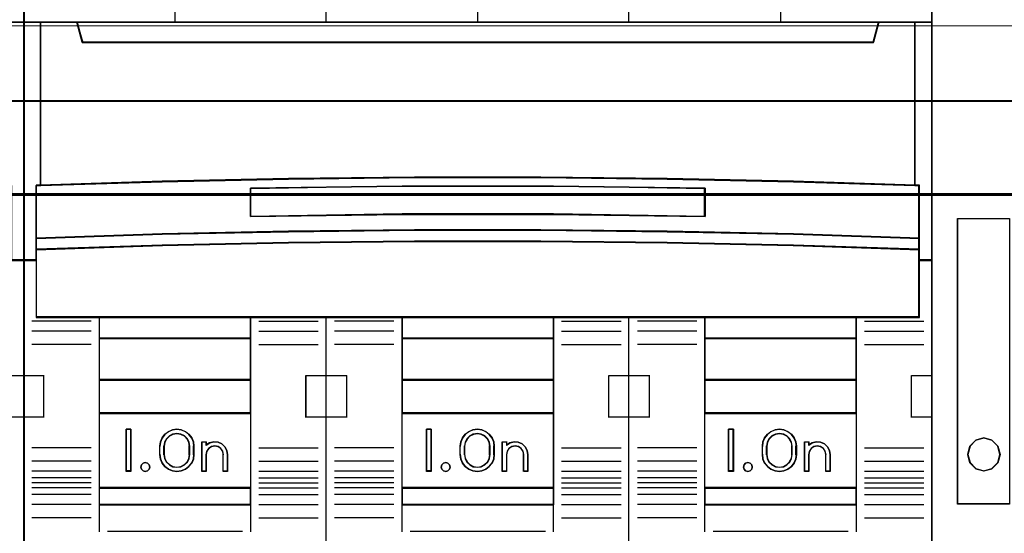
# Model space of a CAD drawing. Header units: millimetres. Extents: x -1290 to 1795, y -4192 to -1311.
# Tile 944 of 1056: x 1456 to 1468, y -2196 to -2190. Entities that reach past the tile are written whole.
import ezdxf

# ---------------------------------------------------------------- set-up
doc = ezdxf.new("R2010")
doc.units = ezdxf.units.MM
doc.layers.add('30', color=7, linetype='Continuous')
doc.layers.add('45', color=7, linetype='Continuous')
doc.layers.add('Aparatura', color=7, linetype='Continuous', lineweight=13)

# ---------------------------------------------------------------- blocks, each defined once
blk = doc.blocks.new('*U266')
at = {"layer": '30', "color": 7}
for points in [[(117.158256, -257.077059), (548.842747, -257.077059), (117.158256, -257.077059)], [(548.842747, -257.077059), (117.158256, -257.077059), (117.158256, -259.641942), (117.158256, -261.119537), (117.158256, -262.68077), (548.842747, -262.68077), (548.842747, -261.119537), (548.842747, -259.641942), (548.842747, -257.077059)], [(117.158256, -262.592791), (548.842747, -262.592791), (117.158256, -262.592791)], [(548.842747, -262.592791), (117.158256, -262.592791), (117.158256, -264.107699), (117.158256, -285.178689), (117.158256, -286.693597), (548.842747, -286.693597), (548.842747, -285.178689), (548.842747, -264.107699), (548.842747, -262.592791)]]:
    blk.add_lwpolyline(points, close=True, dxfattribs=at)
at = {"layer": '30', "color": 59}
blk.add_lwpolyline([(548.79978, -257.120151), (117.201224, -257.120151), (117.201224, -259.645586), (117.201224, -261.100457), (117.201224, -262.637678), (548.79978, -262.637678), (548.79978, -261.100457), (548.79978, -259.645586), (548.79978, -257.120151)], close=True, dxfattribs=at)
blk = doc.blocks.new('*U267')
at = {"layer": '45', "color": 7}
for points in [[(135.643397, -233.620833), (117.63448, -233.620833), (117.63448, -315.649396), (135.643397, -315.649396), (153.641177, -315.649396), (171.650094, -315.649396), (171.650094, -233.620833), (153.641177, -233.620833), (135.643397, -233.620833)], [(170.609921, -252.389046), (170.609921, -262.099015), (170.868527, -262.110036), (170.868527, -265.251172), (170.868527, -265.923486), (170.868527, -266.557224), (171.650094, -266.557224), (171.650094, -252.389046), (170.609921, -252.389046)]]:
    blk.add_lwpolyline(points, close=True, dxfattribs=at)
at = {"layer": '45', "color": 139}
for points in [[(135.643397, -233.620833), (117.63448, -233.620833), (117.63448, -315.649396), (135.643397, -315.649396), (153.641177, -315.649396), (171.650094, -315.649396), (171.650094, -233.620833), (153.641177, -233.620833), (135.643397, -233.620833)], [(135.648766, -233.636992), (117.650593, -233.636992), (117.650593, -315.633237), (135.648766, -315.633237), (153.635808, -315.633237), (171.633981, -315.633237), (171.633981, -233.636992), (153.635808, -233.636992), (135.648766, -233.636992)]]:
    blk.add_lwpolyline(points, close=True, dxfattribs=at)
for points in [[(117.63448, -252.389046), (171.650094, -252.389046)], [(171.650094, -266.52311), (170.860565, -266.52311)], [(170.414776, -273.385456), (171.650094, -273.385456)], [(170.414776, -275.852454), (171.650094, -275.852454)]]:
    blk.add_lwpolyline(points, dxfattribs=at)
at = {"layer": '45', "color": 140}
for points in [[(170.609921, -252.389046), (170.609921, -262.099015), (170.868527, -262.110036), (170.868527, -265.251172), (170.868527, -265.923486), (170.868527, -266.557224), (171.650094, -266.557224), (171.650094, -252.389046), (170.609921, -252.389046)], [(170.626033, -252.405205), (170.626033, -262.093025), (170.876628, -262.104021), (170.876628, -265.237992), (170.876628, -265.908772), (170.876628, -266.541064), (171.633981, -266.541064), (171.633981, -252.405205), (170.626033, -252.405205)]]:
    blk.add_lwpolyline(points, close=True, dxfattribs=at)
blk = doc.blocks.new('*U268')
at = {"layer": '45', "color": 7}
for points in [[(189.603511, -233.620833), (171.594594, -233.620833), (171.594594, -315.649396), (189.603511, -315.649396), (207.601291, -315.649396), (225.610208, -315.649396), (225.610208, -233.620833), (207.601291, -233.620833), (189.603511, -233.620833)], [(172.634768, -262.099015), (172.634768, -252.389046), (171.594594, -252.389046), (171.594594, -266.557224), (172.370414, -266.557224), (172.370414, -265.923486), (172.370414, -265.251172), (172.370414, -262.110036), (172.634768, -262.099015)], [(187.346949, -261.718106), (194.848131, -261.635353), (202.354881, -261.635353), (209.856062, -261.718106), (217.357244, -261.878096), (224.60226, -262.109806), (224.60226, -252.389046), (222.430426, -252.389046), (222.113004, -253.580694), (175.090008, -253.580694), (174.772586, -252.389046), (172.600752, -252.389046), (172.600752, -262.109806), (179.840199, -261.878096), (187.346949, -261.718106)], [(175.089841, -253.609976), (222.114961, -253.609976), (222.432397, -252.389046), (216.612733, -252.389046), (207.601998, -252.389046), (198.602401, -252.389046), (189.602804, -252.389046), (180.592069, -252.389046), (174.772404, -252.389046), (175.089841, -253.609976)], [(224.570034, -252.389046), (224.570034, -262.099015), (224.828641, -262.110036), (224.828641, -265.251172), (224.828641, -265.923486), (224.828641, -266.557224), (225.610208, -266.557224), (225.610208, -252.389046), (224.570034, -252.389046)], [(209.856139, -264.848737), (217.357306, -265.004066), (224.852904, -265.253701), (224.852904, -262.091654), (224.602308, -262.080559), (217.357306, -261.847566), (209.856139, -261.68669), (202.354973, -261.603479), (194.848237, -261.603479), (187.34707, -261.68669), (179.840334, -261.847566), (172.600901, -262.080559), (172.344736, -262.091654), (172.344736, -265.253701), (179.840334, -265.004066), (187.34707, -264.848737), (194.848237, -264.765526), (202.354973, -264.765526), (209.856139, -264.848737)], [(212.114808, -262.259504), (212.114808, -263.939406), (203.104746, -263.821812), (194.100257, -263.821812), (185.084623, -263.939406), (185.084623, -262.259504), (194.100257, -262.147511), (203.104746, -262.147511), (212.114808, -262.259504)], [(203.104746, -263.821812), (212.114808, -263.939406), (212.114808, -262.259504), (203.104746, -262.147511), (194.100257, -262.147511), (185.084623, -262.259504), (185.084623, -263.939406), (194.100257, -263.821812), (203.104746, -263.821812)], [(194.848237, -264.736601), (187.34707, -264.821374), (179.840334, -264.979616), (172.344736, -265.233934), (172.344736, -265.923417), (179.840334, -265.674751), (187.34707, -265.505206), (194.848237, -265.426085), (202.354973, -265.426085), (209.856139, -265.505206), (217.357306, -265.674751), (224.852904, -265.923417), (224.852904, -265.233934), (217.357306, -264.979616), (209.856139, -264.821374), (202.354973, -264.736601), (194.848237, -264.736601)], [(194.102018, -269.94351), (203.101191, -269.94351), (207.600777, -269.94351), (212.105933, -269.94351), (221.110674, -269.94351), (224.852904, -269.94351), (224.852904, -266.532271), (224.852904, -265.895433), (217.357306, -265.651773), (209.856139, -265.485641), (202.354973, -265.408113), (194.848237, -265.408113), (187.34707, -265.485641), (179.840334, -265.651773), (172.344736, -265.895433), (172.344736, -266.532271), (172.344736, -269.94351), (176.092535, -269.94351), (185.091708, -269.94351), (189.602432, -269.94351), (194.102018, -269.94351)], [(185.116848, -271.196759), (185.116848, -269.909396), (176.090077, -269.909396), (176.090077, -271.196759), (185.116848, -271.196759)], [(194.08812, -269.909396), (194.08812, -271.196759), (203.114892, -271.196759), (203.114892, -269.909396), (194.08812, -269.909396)], [(212.080792, -269.909396), (212.080792, -271.196759), (221.112935, -271.196759), (221.112935, -269.909396), (212.080792, -269.909396)], [(185.116848, -271.16444), (176.090077, -271.16444), (176.090077, -273.670938), (185.116848, -273.670938), (185.116848, -271.16444)], [(194.08812, -271.16444), (194.08812, -273.670938), (203.114892, -273.670938), (203.114892, -271.16444), (194.08812, -271.16444)], [(221.112935, -271.16444), (212.080792, -271.16444), (212.080792, -273.670938), (221.112935, -273.670938), (221.112935, -271.16444)], [(185.116848, -275.644177), (185.116848, -273.636824), (176.090077, -273.636824), (176.090077, -275.644177), (185.116848, -275.644177)], [(203.114892, -275.644177), (203.114892, -273.636824), (194.08812, -273.636824), (194.08812, -275.644177), (203.114892, -275.644177)], [(221.112935, -273.636824), (212.080792, -273.636824), (212.080792, -275.644177), (221.112935, -275.644177), (221.112935, -273.636824)], [(185.116848, -280.086209), (185.116848, -275.611859), (176.090077, -275.611859), (176.090077, -280.086209), (185.116848, -280.086209)], [(194.08812, -275.611859), (194.08812, -280.086209), (203.114892, -280.086209), (203.114892, -275.611859), (194.08812, -275.611859)], [(212.080792, -275.611859), (212.080792, -280.086209), (221.112935, -280.086209), (221.112935, -275.611859), (212.080792, -275.611859)], [(177.98244, -276.590398), (177.98244, -279.096896), (177.699571, -279.096896), (177.699571, -276.590398), (177.98244, -276.590398)], [(179.697563, -277.592998), (179.737144, -277.336778), (179.838923, -277.097268), (179.997247, -276.885608), (180.212114, -276.729648), (180.455254, -276.629388), (180.715357, -276.590398), (180.97546, -276.629388), (181.224254, -276.729648), (181.433468, -276.885608), (181.597446, -277.097268), (181.699225, -277.336778), (181.733152, -277.592998), (181.733152, -278.094297), (181.699225, -278.356087), (181.597446, -278.595597), (181.433468, -278.801687), (181.224254, -278.957647), (180.97546, -279.063477), (180.715357, -279.096896), (180.455254, -279.063477), (180.212114, -278.957647), (179.997247, -278.801687), (179.838923, -278.595597), (179.737144, -278.356087), (179.697563, -278.094297), (179.697563, -277.592998)], [(195.835468, -276.590398), (195.835468, -279.096896), (195.547227, -279.096896), (195.547227, -276.590398), (195.835468, -276.590398)], [(199.077425, -276.729648), (199.281041, -276.885608), (199.450721, -277.097268), (199.552528, -277.336778), (199.580808, -277.592998), (199.580808, -278.094297), (199.552528, -278.356087), (199.450721, -278.595597), (199.281041, -278.801687), (199.077425, -278.957647), (198.834217, -279.063477), (198.574041, -279.096896), (198.302553, -279.063477), (198.059345, -278.957647), (197.850073, -278.801687), (197.691705, -278.595597), (197.584241, -278.356087), (197.555961, -278.094297), (197.555961, -277.592998), (197.584241, -277.336778), (197.691705, -277.097268), (197.850073, -276.885608), (198.059345, -276.729648), (198.302553, -276.629388), (198.574041, -276.590398), (198.834217, -276.629388), (199.077425, -276.729648)], [(213.799495, -276.590398), (213.799495, -279.096896), (213.511255, -279.096896), (213.511255, -276.590398), (213.799495, -276.590398)], [(215.514618, -278.094297), (215.514618, -277.592998), (215.542894, -277.336778), (215.650343, -277.097268), (215.814344, -276.885608), (216.017931, -276.729648), (216.26676, -276.629388), (216.532554, -276.590398), (216.792694, -276.629388), (217.035867, -276.729648), (217.24511, -276.885608), (217.414766, -277.097268), (217.510905, -277.336778), (217.544836, -277.592998), (217.544836, -278.094297), (217.510905, -278.356087), (217.414766, -278.595597), (217.24511, -278.801687), (217.035867, -278.957647), (216.792694, -279.063477), (216.532554, -279.096896), (216.26676, -279.063477), (216.017931, -278.957647), (215.814344, -278.801687), (215.650343, -278.595597), (215.542894, -278.356087), (215.514618, -278.094297)], [(181.487878, -278.094342), (181.487878, -277.591157), (181.448108, -277.356338), (181.340161, -277.155064), (181.169718, -276.987335), (180.953823, -276.875517), (180.715202, -276.83638), (180.476581, -276.875517), (180.272049, -276.987335), (180.095925, -277.155064), (179.987977, -277.356338), (179.948207, -277.591157), (179.948207, -278.094342), (179.987977, -278.329162), (180.095925, -278.541618), (180.272049, -278.703755), (180.476581, -278.809983), (180.715202, -278.849119), (180.953823, -278.809983), (181.169718, -278.703755), (181.340161, -278.541618), (181.448108, -278.329162), (181.487878, -278.094342)], [(182.202214, -279.096896), (182.202214, -277.33732), (182.4523, -277.33732), (182.4523, -277.522244), (182.668282, -277.393358), (182.907, -277.33732), (183.162769, -277.359735), (183.390119, -277.454999), (183.571999, -277.628715), (183.691358, -277.841658), (183.731144, -278.088222), (183.731144, -279.096896), (183.475375, -279.096896), (183.475375, -278.088222), (183.441273, -277.897695), (183.333281, -277.735186), (183.162769, -277.623111), (182.969521, -277.583885), (182.77059, -277.623111), (182.605761, -277.735186), (182.492086, -277.897695), (182.4523, -278.088222), (182.4523, -279.096896), (182.202214, -279.096896)], [(199.335535, -278.094342), (199.335535, -277.591157), (199.295757, -277.356338), (199.187788, -277.155064), (199.01731, -276.987335), (198.801371, -276.875517), (198.574068, -276.83638), (198.335399, -276.875517), (198.11946, -276.987335), (197.948982, -277.155064), (197.841013, -277.356338), (197.801235, -277.591157), (197.801235, -278.094342), (197.841013, -278.329162), (197.948982, -278.541618), (198.11946, -278.703755), (198.335399, -278.809983), (198.574068, -278.849119), (198.801371, -278.809983), (199.01731, -278.703755), (199.187788, -278.541618), (199.295757, -278.329162), (199.335535, -278.094342)], [(201.010113, -277.359735), (201.237463, -277.454999), (201.425027, -277.628715), (201.538702, -277.841658), (201.584172, -278.088222), (201.584172, -279.096896), (201.334087, -279.096896), (201.334087, -278.088222), (201.288617, -277.897695), (201.180625, -277.735186), (201.015796, -277.623111), (200.816865, -277.583885), (200.623617, -277.623111), (200.453105, -277.735186), (200.345114, -277.897695), (200.311011, -278.088222), (200.311011, -279.096896), (200.055242, -279.096896), (200.055242, -277.33732), (200.311011, -277.33732), (200.311011, -277.522244), (200.515626, -277.393358), (200.765711, -277.33732), (201.010113, -277.359735)], [(215.765262, -277.591157), (215.765262, -278.094342), (215.799404, -278.329162), (215.907522, -278.541618), (216.078234, -278.703755), (216.29447, -278.809983), (216.533467, -278.849119), (216.766774, -278.809983), (216.977319, -278.703755), (217.148031, -278.541618), (217.256149, -278.329162), (217.295982, -278.094342), (217.295982, -277.591157), (217.256149, -277.356338), (217.148031, -277.155064), (216.977319, -276.987335), (216.766774, -276.875517), (216.533467, -276.83638), (216.29447, -276.875517), (216.078234, -276.987335), (215.907522, -277.155064), (215.799404, -277.356338), (215.765262, -277.591157)], [(218.013898, -279.096896), (218.013898, -277.33732), (218.269615, -277.33732), (218.269615, -277.522244), (218.479871, -277.393358), (218.724223, -277.33732), (218.968574, -277.359735), (219.201561, -277.454999), (219.383404, -277.628715), (219.502738, -277.841658), (219.548199, -278.088222), (219.548199, -279.096896), (219.292482, -279.096896), (219.292482, -278.088222), (219.247021, -277.897695), (219.139052, -277.735186), (218.974257, -277.623111), (218.775366, -277.583885), (218.582158, -277.623111), (218.417363, -277.735186), (218.309393, -277.897695), (218.269615, -278.088222), (218.269615, -279.096896), (218.013898, -279.096896)], [(179.071191, -278.698059), (179.106759, -278.83296), (179.071191, -278.967861), (178.976344, -279.061705), (178.840002, -279.096896), (178.709587, -279.061705), (178.608812, -278.967861), (178.573245, -278.83296), (178.608812, -278.698059), (178.709587, -278.604215), (178.840002, -278.569024), (178.976344, -278.604215), (179.071191, -278.698059)], [(196.918247, -278.698059), (196.959786, -278.83296), (196.918247, -278.967861), (196.8233, -279.061705), (196.698682, -279.096896), (196.556261, -279.061705), (196.461314, -278.967861), (196.431643, -278.83296), (196.461314, -278.698059), (196.556261, -278.604215), (196.698682, -278.569024), (196.8233, -278.604215), (196.918247, -278.698059)], [(214.888772, -278.698059), (214.918443, -278.83296), (214.888772, -278.967861), (214.781956, -279.061705), (214.657338, -279.096896), (214.520852, -279.061705), (214.425905, -278.967861), (214.3903, -278.83296), (214.425905, -278.698059), (214.520852, -278.604215), (214.657338, -278.569024), (214.781956, -278.604215), (214.888772, -278.698059)], [(185.116848, -280.05389), (176.090077, -280.05389), (176.090077, -281.075522), (185.116848, -281.075522), (185.116848, -280.05389)], [(194.08812, -280.05389), (194.08812, -281.075522), (203.114892, -281.075522), (203.114892, -280.05389), (194.08812, -280.05389)], [(212.080792, -280.05389), (212.080792, -281.075522), (221.112935, -281.075522), (221.112935, -280.05389), (212.080792, -280.05389)]]:
    blk.add_lwpolyline(points, close=True, dxfattribs=at)
at = {"layer": '45', "color": 139}
for points in [[(189.603511, -233.620833), (171.594594, -233.620833), (171.594594, -315.649396), (189.603511, -315.649396), (207.601291, -315.649396), (225.610208, -315.649396), (225.610208, -233.620833), (207.601291, -233.620833), (189.603511, -233.620833)], [(189.607686, -233.636992), (171.608917, -233.636992), (171.608917, -315.633237), (189.607686, -315.633237), (207.595325, -315.633237), (225.594095, -315.633237), (225.594095, -233.636992), (207.595325, -233.636992), (189.607686, -233.636992)], [(179.106759, -278.83296), (179.071191, -278.698059), (178.976344, -278.604215), (178.840002, -278.569024), (178.709587, -278.604215), (178.608812, -278.698059), (178.573245, -278.83296), (178.608812, -278.967861), (178.709587, -279.061705), (178.840002, -279.096896), (178.976344, -279.061705), (179.071191, -278.967861), (179.106759, -278.83296)], [(196.959786, -278.83296), (196.918247, -278.698059), (196.8233, -278.604215), (196.698682, -278.569024), (196.556261, -278.604215), (196.461314, -278.698059), (196.431643, -278.83296), (196.461314, -278.967861), (196.556261, -279.061705), (196.698682, -279.096896), (196.8233, -279.061705), (196.918247, -278.967861), (196.959786, -278.83296)], [(214.918443, -278.83296), (214.888772, -278.698059), (214.781956, -278.604215), (214.657338, -278.569024), (214.520852, -278.604215), (214.425905, -278.698059), (214.3903, -278.83296), (214.425905, -278.967861), (214.520852, -279.061705), (214.657338, -279.096896), (214.781956, -279.061705), (214.888772, -278.967861), (214.918443, -278.83296)]]:
    blk.add_lwpolyline(points, close=True, dxfattribs=at)
for points in [[(189.592637, -252.42316), (189.592637, -233.620833)], [(207.578148, -252.42316), (207.578148, -233.620833)], [(180.58735, -245.176579), (180.58735, -252.42316)], [(198.585393, -245.176579), (198.585393, -252.42316)], [(216.583436, -245.176579), (216.583436, -252.42316)], [(171.594594, -252.389046), (225.610208, -252.389046)], [(172.600752, -252.389046), (172.600752, -262.109806)], [(174.772404, -252.389046), (175.121516, -253.609976)], [(222.432397, -252.389046), (222.081496, -253.609976)], [(224.570034, -262.109806), (224.570034, -252.389046)], [(175.08929, -253.577657), (222.113721, -253.577657)], [(224.852904, -262.120578), (217.357306, -261.862029), (209.856139, -261.691621), (202.354973, -261.603479), (194.848237, -261.603479), (187.34707, -261.691621), (179.840334, -261.862029), (172.344736, -262.120578)], [(172.344736, -262.086464), (172.344736, -269.94351)], [(212.114808, -262.29115), (203.104746, -262.147511), (194.100257, -262.147511), (185.084623, -262.29115)], [(224.818888, -269.94351), (224.818888, -262.086464)], [(185.084623, -263.939406), (185.084623, -262.257035)], [(212.080792, -263.939406), (212.080792, -262.257035)], [(212.114808, -263.939406), (203.104746, -263.792176), (194.100257, -263.792176), (185.084623, -263.939406)], [(224.852904, -265.253701), (217.357306, -264.989275), (209.856139, -264.824743), (202.354973, -264.736601), (194.848237, -264.736601), (187.34707, -264.824743), (179.840334, -264.989275), (172.344736, -265.253701)], [(224.852904, -265.923417), (217.357306, -265.665765), (209.856139, -265.490093), (202.354973, -265.408113), (194.848237, -265.408113), (187.34707, -265.490093), (179.840334, -265.665765), (172.344736, -265.923417)], [(172.378752, -266.52311), (171.594594, -266.52311)], [(225.610208, -266.52311), (224.818888, -266.52311)], [(175.622804, -270.162559), (172.094092, -270.162559)], [(224.852904, -269.909396), (172.344736, -269.909396)], [(176.090077, -269.909396), (176.090077, -281.075522)], [(176.090077, -269.909396), (185.116848, -269.909396)], [(185.084623, -269.909396), (185.084623, -281.075522)], [(185.591282, -270.162559), (189.118204, -270.162559)], [(189.592637, -315.649396), (189.592637, -269.909396)], [(193.615477, -270.162559), (190.086765, -270.162559)], [(194.08812, -269.909396), (194.08812, -281.075522)], [(194.08812, -269.909396), (203.114892, -269.909396)], [(203.082666, -269.909396), (203.082666, -281.075522)], [(203.582164, -270.162559), (207.116247, -270.162559)], [(207.578148, -315.649396), (207.578148, -269.909396)], [(211.61352, -270.162559), (208.084808, -270.162559)], [(212.080792, -269.909396), (212.080792, -281.075522)], [(212.080792, -269.909396), (221.112935, -269.909396)], [(221.080709, -269.909396), (221.080709, -281.075522)], [(221.580207, -270.162559), (225.108919, -270.162559)], [(175.622804, -270.751479), (172.094092, -270.751479)], [(185.591282, -270.751479), (189.118204, -270.751479)], [(193.615477, -270.751479), (190.086765, -270.751479)], [(203.582164, -270.751479), (207.116247, -270.751479)], [(211.61352, -270.751479), (208.084808, -270.751479)], [(221.580207, -270.751479), (225.108919, -270.751479)], [(176.090077, -271.16444), (185.116848, -271.16444)], [(194.08812, -271.16444), (203.114892, -271.16444)], [(212.080792, -271.16444), (221.112935, -271.16444)], [(175.622804, -271.543288), (172.094092, -271.543288)], [(185.591282, -271.543288), (189.118204, -271.543288)], [(193.615477, -271.543288), (190.086765, -271.543288)], [(203.582164, -271.543288), (207.116247, -271.543288)], [(211.61352, -271.543288), (208.084808, -271.543288)], [(221.580207, -271.543288), (225.108919, -271.543288)], [(171.594594, -273.385456), (172.829912, -273.385456)], [(172.795896, -273.385456), (172.795896, -275.886568)], [(176.090077, -273.636824), (185.116848, -273.636824)], [(188.384174, -275.886568), (188.384174, -273.385456)], [(188.384174, -273.385456), (189.624863, -273.385456)], [(189.592637, -273.385456), (190.820794, -273.385456)], [(190.788568, -273.385456), (190.788568, -275.886568)], [(194.08812, -273.636824), (203.114892, -273.636824)], [(206.382218, -275.886568), (206.382218, -273.385456)], [(206.382218, -273.385456), (207.612164, -273.385456)], [(207.578148, -273.385456), (208.818837, -273.385456)], [(208.786612, -273.385456), (208.786612, -275.886568)], [(212.080792, -273.636824), (221.112935, -273.636824)], [(224.37489, -275.886568), (224.37489, -273.385456)], [(224.37489, -273.385456), (225.610208, -273.385456)], [(176.090077, -275.611859), (185.116848, -275.611859)], [(194.08812, -275.611859), (203.114892, -275.611859)], [(212.080792, -275.611859), (221.112935, -275.611859)], [(171.594594, -275.852454), (172.829912, -275.852454)], [(188.384174, -275.852454), (189.624863, -275.852454)], [(189.592637, -275.852454), (190.820794, -275.852454)], [(206.382218, -275.852454), (207.612164, -275.852454)], [(207.578148, -275.852454), (208.818837, -275.852454)], [(224.37489, -275.852454), (225.610208, -275.852454)], [(177.98244, -276.590398), (177.699571, -276.590398)], [(177.699571, -276.590398), (177.699571, -279.096896)], [(177.950215, -276.590398), (177.950215, -279.096896)], [(181.733152, -277.61203), (181.699225, -277.350946), (181.597446, -277.10689), (181.433468, -276.891212), (181.224254, -276.732292), (180.97546, -276.630128), (180.715357, -276.590398), (180.455254, -276.630128), (180.212114, -276.732292), (179.997247, -276.891212), (179.838923, -277.10689), (179.737144, -277.350946), (179.697563, -277.61203)], [(195.835468, -276.590398), (195.547227, -276.590398)], [(195.547227, -276.590398), (195.547227, -279.096896)], [(195.803242, -276.590398), (195.803242, -279.096896)], [(199.580808, -277.61203), (199.552528, -277.350946), (199.450721, -277.10689), (199.281041, -276.891212), (199.077425, -276.732292), (198.834217, -276.630128), (198.574041, -276.590398), (198.302553, -276.630128), (198.059345, -276.732292), (197.850073, -276.891212), (197.691705, -277.10689), (197.584241, -277.350946), (197.555961, -277.61203)], [(213.799495, -276.590398), (213.511255, -276.590398)], [(213.511255, -276.590398), (213.511255, -279.096896)], [(213.76727, -276.590398), (213.76727, -279.096896)], [(217.544836, -277.61203), (217.510905, -277.350946), (217.414766, -277.10689), (217.24511, -276.891212), (217.035867, -276.732292), (216.792694, -276.630128), (216.532554, -276.590398), (216.26676, -276.630128), (216.017931, -276.732292), (215.814344, -276.891212), (215.650343, -277.10689), (215.542894, -277.350946), (215.514618, -277.61203)], [(181.487878, -277.61203), (181.448108, -277.370716), (181.340161, -277.163877), (181.169718, -276.99151), (180.953823, -276.876599), (180.715202, -276.83638), (180.476581, -276.876599), (180.272049, -276.99151), (180.095925, -277.163877), (179.987977, -277.370716), (179.948207, -277.61203)], [(182.202214, -277.33732), (182.479713, -277.33732)], [(182.202214, -277.33732), (182.202214, -279.096896)], [(182.445697, -277.33732), (182.445697, -277.550983)], [(183.731144, -278.107584), (183.691152, -277.854662), (183.571177, -277.636229), (183.388358, -277.458033), (183.159834, -277.360313), (182.902745, -277.33732), (182.662795, -277.394803), (182.445697, -277.527012)], [(199.335535, -277.61203), (199.295757, -277.370716), (199.187788, -277.163877), (199.01731, -276.99151), (198.801371, -276.876599), (198.574068, -276.83638), (198.335399, -276.876599), (198.11946, -276.99151), (197.948982, -277.163877), (197.841013, -277.370716), (197.801235, -277.61203)], [(200.055242, -277.33732), (200.338112, -277.33732)], [(200.055242, -277.33732), (200.055242, -279.096896)], [(200.304096, -277.33732), (200.304096, -277.550983)], [(201.584172, -278.107584), (201.538455, -277.854662), (201.424162, -277.636229), (201.23558, -277.458033), (201.006995, -277.360313), (200.761266, -277.33732), (200.509822, -277.394803), (200.304096, -277.527012)], [(217.295982, -277.61203), (217.256149, -277.370716), (217.148031, -277.163877), (216.977319, -276.99151), (216.766774, -276.876599), (216.533467, -276.83638), (216.29447, -276.876599), (216.078234, -276.99151), (215.907522, -277.163877), (215.799404, -277.370716), (215.765262, -277.61203)], [(218.013898, -277.33732), (218.296768, -277.33732)], [(218.013898, -277.33732), (218.013898, -279.096896)], [(218.264543, -277.33732), (218.264543, -277.550983)], [(219.548199, -278.107584), (219.502558, -277.854662), (219.38275, -277.636229), (219.200185, -277.458033), (218.966275, -277.360313), (218.720954, -277.33732), (218.475633, -277.394803), (218.264543, -277.527012)], [(175.622804, -277.700009), (172.094092, -277.700009)], [(179.697563, -278.107584), (179.697563, -277.579711)], [(179.948207, -278.107584), (179.948207, -277.579711)], [(181.455653, -278.107584), (181.455653, -277.579711)], [(181.700926, -278.107584), (181.700926, -277.579711)], [(183.4805, -278.107584), (183.446006, -277.908165), (183.336777, -277.738073), (183.16431, -277.620768), (182.968847, -277.579711), (182.767636, -277.620768), (182.600918, -277.738073), (182.48594, -277.908165), (182.445697, -278.107584)], [(185.591282, -277.700009), (189.118204, -277.700009)], [(193.615477, -277.700009), (190.086765, -277.700009)], [(197.555961, -278.107584), (197.555961, -277.579711)], [(197.801235, -278.107584), (197.801235, -277.579711)], [(199.30331, -278.107584), (199.30331, -277.579711)], [(199.548583, -278.107584), (199.548583, -277.579711)], [(201.338898, -278.107584), (201.292907, -277.908165), (201.183678, -277.738073), (201.01696, -277.620768), (200.815748, -277.579711), (200.620286, -277.620768), (200.447819, -277.738073), (200.338589, -277.908165), (200.304096, -278.107584)], [(203.582164, -277.700009), (207.116247, -277.700009)], [(211.61352, -277.700009), (208.084808, -277.700009)], [(215.514618, -278.107584), (215.514618, -277.579711)], [(215.765262, -278.107584), (215.765262, -277.579711)], [(217.261966, -278.107584), (217.261966, -277.579711)], [(217.51261, -278.107584), (217.51261, -277.579711)], [(219.299345, -278.107584), (219.253354, -277.908165), (219.144125, -277.738073), (218.977407, -277.620768), (218.776195, -277.579711), (218.580732, -277.620768), (218.414014, -277.738073), (218.304785, -277.908165), (218.264543, -278.107584)], [(221.580207, -277.700009), (225.108919, -277.700009)], [(175.622804, -278.486431), (172.094092, -278.486431)], [(179.697563, -278.07347), (179.737144, -278.340698), (179.838923, -278.585183), (179.997247, -278.795554), (180.212114, -278.954754), (180.455254, -279.062782), (180.715357, -279.096896), (180.97546, -279.062782), (181.224254, -278.954754), (181.433468, -278.795554), (181.597446, -278.585183), (181.699225, -278.340698), (181.733152, -278.07347)], [(179.948207, -278.07347), (179.987977, -278.314783), (180.095925, -278.533114), (180.272049, -278.699735), (180.476581, -278.808901), (180.715202, -278.849119), (180.953823, -278.808901), (181.169718, -278.699735), (181.340161, -278.533114), (181.448108, -278.314783), (181.487878, -278.07347)], [(182.445697, -278.07347), (182.445697, -279.096896)], [(183.448274, -278.07347), (183.448274, -279.096896)], [(183.698918, -278.07347), (183.698918, -279.096896)], [(185.591282, -278.486431), (189.118204, -278.486431)], [(193.615477, -278.486431), (190.086765, -278.486431)], [(197.555961, -278.07347), (197.584241, -278.340698), (197.691705, -278.585183), (197.850073, -278.795554), (198.059345, -278.954754), (198.302553, -279.062782), (198.574041, -279.096896), (198.834217, -279.062782), (199.077425, -278.954754), (199.281041, -278.795554), (199.450721, -278.585183), (199.552528, -278.340698), (199.580808, -278.07347)], [(197.801235, -278.07347), (197.841013, -278.314783), (197.948982, -278.533114), (198.11946, -278.699735), (198.335399, -278.808901), (198.574068, -278.849119), (198.801371, -278.808901), (199.01731, -278.699735), (199.187788, -278.533114), (199.295757, -278.314783), (199.335535, -278.07347)], [(200.304096, -278.07347), (200.304096, -279.096896)], [(201.306673, -278.07347), (201.306673, -279.096896)], [(201.551946, -278.07347), (201.551946, -279.096896)], [(203.582164, -278.486431), (207.116247, -278.486431)], [(211.61352, -278.486431), (208.084808, -278.486431)], [(215.514618, -278.07347), (215.542894, -278.340698), (215.650343, -278.585183), (215.814344, -278.795554), (216.017931, -278.954754), (216.26676, -279.062782), (216.532554, -279.096896), (216.792694, -279.062782), (217.035867, -278.954754), (217.24511, -278.795554), (217.414766, -278.585183), (217.510905, -278.340698), (217.544836, -278.07347)], [(215.765262, -278.07347), (215.799404, -278.314783), (215.907522, -278.533114), (216.078234, -278.699735), (216.29447, -278.808901), (216.533467, -278.849119), (216.766774, -278.808901), (216.977319, -278.699735), (217.148031, -278.533114), (217.256149, -278.314783), (217.295982, -278.07347)], [(218.264543, -278.07347), (218.264543, -279.096896)], [(219.265329, -278.07347), (219.265329, -279.096896)], [(219.515973, -278.07347), (219.515973, -279.096896)], [(221.580207, -278.486431), (225.108919, -278.486431)], [(175.622804, -279.086124), (172.094092, -279.086124)], [(177.98244, -279.062782), (177.699571, -279.062782)], [(182.202214, -279.062782), (182.479713, -279.062782)], [(183.448274, -279.062782), (183.731144, -279.062782)], [(185.591282, -279.086124), (189.118204, -279.086124)], [(193.615477, -279.086124), (190.086765, -279.086124)], [(195.835468, -279.062782), (195.547227, -279.062782)], [(200.055242, -279.062782), (200.338112, -279.062782)], [(201.306673, -279.062782), (201.584172, -279.062782)], [(203.582164, -279.086124), (207.116247, -279.086124)], [(211.61352, -279.086124), (208.084808, -279.086124)], [(213.799495, -279.062782), (213.511255, -279.062782)], [(218.013898, -279.062782), (218.296768, -279.062782)], [(219.265329, -279.062782), (219.548199, -279.062782)], [(221.580207, -279.086124), (225.108919, -279.086124)], [(175.622804, -279.48113), (172.094092, -279.48113)], [(185.591282, -279.48113), (189.118204, -279.48113)], [(193.615477, -279.48113), (190.086765, -279.48113)], [(203.582164, -279.48113), (207.116247, -279.48113)], [(211.61352, -279.48113), (208.084808, -279.48113)], [(221.580207, -279.48113), (225.108919, -279.48113)], [(175.622804, -279.777386), (172.094092, -279.777386)], [(175.622804, -280.064663), (172.094092, -280.064663)], [(176.090077, -280.05389), (185.116848, -280.05389)], [(185.591282, -279.777386), (189.118204, -279.777386)], [(185.591282, -280.064663), (189.118204, -280.064663)], [(193.615477, -279.777386), (190.086765, -279.777386)], [(193.615477, -280.064663), (190.086765, -280.064663)], [(194.08812, -280.05389), (203.114892, -280.05389)], [(203.582164, -279.777386), (207.116247, -279.777386)], [(203.582164, -280.064663), (207.116247, -280.064663)], [(211.61352, -279.777386), (208.084808, -279.777386)], [(211.61352, -280.064663), (208.084808, -280.064663)], [(212.080792, -280.05389), (221.112935, -280.05389)], [(221.580207, -279.777386), (225.108919, -279.777386)], [(221.580207, -280.064663), (225.108919, -280.064663)], [(175.622804, -280.470443), (172.094092, -280.470443)], [(185.591282, -280.470443), (189.118204, -280.470443)], [(193.615477, -280.470443), (190.086765, -280.470443)], [(203.582164, -280.470443), (207.116247, -280.470443)], [(211.61352, -280.470443), (208.084808, -280.470443)], [(221.580207, -280.470443), (225.108919, -280.470443)], [(175.622804, -281.059362), (172.094092, -281.059362)], [(176.090077, -281.043203), (185.116848, -281.043203)], [(176.090077, -281.043203), (176.090077, -282.6753)], [(185.084623, -281.043203), (185.084623, -282.6753)], [(185.591282, -281.059362), (189.118204, -281.059362)], [(193.615477, -281.059362), (190.086765, -281.059362)], [(194.08812, -281.043203), (203.114892, -281.043203)], [(194.08812, -281.043203), (194.08812, -282.6753)], [(203.082666, -281.043203), (203.082666, -282.6753)], [(203.582164, -281.059362), (207.116247, -281.059362)], [(211.61352, -281.059362), (208.084808, -281.059362)], [(212.080792, -281.043203), (221.112935, -281.043203)], [(212.080792, -281.043203), (212.080792, -282.6753)], [(221.080709, -281.043203), (221.080709, -282.6753)], [(221.580207, -281.059362), (225.108919, -281.059362)], [(175.622804, -281.845785), (172.094092, -281.845785)], [(185.591282, -281.845785), (189.118204, -281.845785)], [(193.615477, -281.845785), (190.086765, -281.845785)], [(203.582164, -281.845785), (207.116247, -281.845785)], [(211.61352, -281.845785), (208.084808, -281.845785)], [(221.580207, -281.845785), (225.108919, -281.845785)], [(176.585994, -282.642981), (184.622721, -282.642981)], [(194.584037, -282.642981), (202.618974, -282.642981)], [(212.582081, -282.642981), (220.611646, -282.642981)]]:
    blk.add_lwpolyline(points, dxfattribs=at)
at = {"layer": '45', "color": 59}
for points in [[(189.592637, -252.42316), (189.592637, -233.620833)], [(189.592637, -315.649396), (189.592637, -269.909396)], [(188.384174, -273.385456), (188.384174, -275.886568)]]:
    blk.add_lwpolyline(points, dxfattribs=at)
at = {"layer": '45', "color": 140}
for points in [[(172.634768, -262.099015), (172.634768, -252.389046), (171.594594, -252.389046), (171.594594, -266.557224), (172.370414, -266.557224), (172.370414, -265.923486), (172.370414, -265.251172), (172.370414, -262.110036), (172.634768, -262.099015)], [(172.618655, -262.093025), (172.618655, -252.405205), (171.608917, -252.405205), (171.608917, -266.541064), (172.362036, -266.541064), (172.362036, -265.908772), (172.362036, -265.237992), (172.362036, -262.104021), (172.618655, -262.093025)], [(187.346949, -261.718106), (194.848131, -261.635353), (202.354881, -261.635353), (209.856062, -261.718106), (217.357244, -261.878096), (224.60226, -262.109806), (224.60226, -252.389046), (222.430426, -252.389046), (222.113004, -253.580694), (175.090008, -253.580694), (174.772586, -252.389046), (172.600752, -252.389046), (172.600752, -262.109806), (179.840199, -261.878096), (187.346949, -261.718106)], [(175.103961, -253.593817), (222.099051, -253.593817), (222.416285, -252.405205), (216.600336, -252.405205), (207.595355, -252.405205), (198.601506, -252.405205), (189.607656, -252.405205), (180.602676, -252.405205), (174.786727, -252.405205), (175.103961, -253.593817)], [(224.570034, -252.389046), (224.570034, -262.099015), (224.828641, -262.110036), (224.828641, -265.251172), (224.828641, -265.923486), (224.828641, -266.557224), (225.610208, -266.557224), (225.610208, -252.389046), (224.570034, -252.389046)], [(224.584357, -252.405205), (224.584357, -262.093025), (224.835397, -262.104021), (224.835397, -265.237992), (224.835397, -265.908772), (224.835397, -266.541064), (225.594095, -266.541064), (225.594095, -252.405205), (224.584357, -252.405205)]]:
    blk.add_lwpolyline(points, close=True, dxfattribs=at)
at = {"layer": '45', "color": 59}
for points in [[(187.353924, -261.703249), (194.850457, -261.620771), (202.352555, -261.620771), (209.849088, -261.703249), (217.345621, -261.862707), (224.586147, -262.093646), (224.586147, -252.405205), (222.415659, -252.405205), (222.098434, -253.592891), (175.104578, -253.592891), (174.787353, -252.405205), (172.616864, -252.405205), (172.616864, -262.093646), (179.851826, -261.862707), (187.353924, -261.703249)], [(175.089841, -253.609976), (222.114961, -253.609976), (222.432397, -252.389046), (216.612733, -252.389046), (207.601998, -252.389046), (198.602401, -252.389046), (189.602804, -252.389046), (180.592069, -252.389046), (174.772404, -252.389046), (175.089841, -253.609976)], [(209.856139, -264.848737), (217.357306, -265.004066), (224.852904, -265.253701), (224.852904, -262.091654), (224.602308, -262.080559), (217.357306, -261.847566), (209.856139, -261.68669), (202.354973, -261.603479), (194.848237, -261.603479), (187.34707, -261.68669), (179.840334, -261.847566), (172.600901, -262.080559), (172.344736, -262.091654), (172.344736, -265.253701), (179.840334, -265.004066), (187.34707, -264.848737), (194.848237, -264.765526), (202.354973, -264.765526), (209.856139, -264.848737)], [(212.114808, -262.259504), (212.114808, -263.939406), (203.104746, -263.821812), (194.100257, -263.821812), (185.084623, -263.939406), (185.084623, -262.259504), (194.100257, -262.147511), (203.104746, -262.147511), (212.114808, -262.259504)], [(203.104746, -263.821812), (212.114808, -263.939406), (212.114808, -262.259504), (203.104746, -262.147511), (194.100257, -262.147511), (185.084623, -262.259504), (185.084623, -263.939406), (194.100257, -263.821812), (203.104746, -263.821812)], [(203.098779, -263.807774), (212.098696, -263.923246), (212.098696, -262.273644), (203.098779, -262.16367), (194.104428, -262.16367), (185.098945, -262.273644), (185.098945, -263.923246), (194.104428, -263.807774), (203.098779, -263.807774)], [(194.848237, -264.736601), (187.34707, -264.821374), (179.840334, -264.979616), (172.344736, -265.233934), (172.344736, -265.923417), (179.840334, -265.674751), (187.34707, -265.505206), (194.848237, -265.426085), (202.354973, -265.426085), (209.856139, -265.505206), (217.357306, -265.674751), (224.852904, -265.923417), (224.852904, -265.233934), (217.357306, -264.979616), (209.856139, -264.821374), (202.354973, -264.736601), (194.848237, -264.736601)], [(194.850539, -264.752761), (187.353976, -264.835353), (179.851847, -264.989525), (172.360849, -265.237302), (172.360849, -265.909053), (179.851847, -265.666783), (187.353976, -265.501598), (194.850539, -265.424512), (202.352667, -265.424512), (209.84923, -265.501598), (217.345794, -265.666783), (224.836791, -265.909053), (224.836791, -265.237302), (217.345794, -264.989525), (209.84923, -264.835353), (202.352667, -264.752761), (194.850539, -264.752761)], [(194.102018, -269.94351), (203.101191, -269.94351), (207.600777, -269.94351), (212.105933, -269.94351), (221.110674, -269.94351), (224.852904, -269.94351), (224.852904, -266.532271), (224.852904, -265.895433), (217.357306, -265.651773), (209.856139, -265.485641), (202.354973, -265.408113), (194.848237, -265.408113), (187.34707, -265.485641), (179.840334, -265.651773), (172.344736, -265.895433), (172.344736, -266.532271), (172.344736, -269.94351), (176.092535, -269.94351), (185.091708, -269.94351), (189.602432, -269.94351), (194.102018, -269.94351)], [(194.104778, -269.927351), (203.098428, -269.927351), (207.595253, -269.927351), (212.097643, -269.927351), (221.096858, -269.927351), (224.836791, -269.927351), (224.836791, -266.539069), (224.836791, -265.906517), (217.345794, -265.664497), (209.84923, -265.499483), (202.352667, -265.422477), (194.850539, -265.422477), (187.353976, -265.499483), (179.851847, -265.664497), (172.360849, -265.906517), (172.360849, -266.539069), (172.360849, -269.927351), (176.106348, -269.927351), (185.099998, -269.927351), (189.607953, -269.927351), (194.104778, -269.927351)], [(185.116848, -271.196759), (185.116848, -269.909396), (176.090077, -269.909396), (176.090077, -271.196759), (185.116848, -271.196759)], [(185.100735, -271.1806), (185.100735, -269.925555), (176.10619, -269.925555), (176.10619, -271.1806), (185.100735, -271.1806)], [(194.08812, -269.909396), (194.08812, -271.196759), (203.114892, -271.196759), (203.114892, -269.909396), (194.08812, -269.909396)], [(194.104233, -269.925555), (194.104233, -271.1806), (203.098779, -271.1806), (203.098779, -269.925555), (194.104233, -269.925555)], [(212.080792, -269.909396), (212.080792, -271.196759), (221.112935, -271.196759), (221.112935, -269.909396), (212.080792, -269.909396)], [(212.096905, -269.925555), (212.096905, -271.1806), (221.096822, -271.1806), (221.096822, -269.925555), (212.096905, -269.925555)], [(185.116848, -271.16444), (176.090077, -271.16444), (176.090077, -273.670938), (185.116848, -273.670938), (185.116848, -271.16444)], [(185.100735, -271.178804), (176.10619, -271.178804), (176.10619, -273.654779), (185.100735, -273.654779), (185.100735, -271.178804)], [(194.08812, -271.16444), (194.08812, -273.670938), (203.114892, -273.670938), (203.114892, -271.16444), (194.08812, -271.16444)], [(194.104233, -271.178804), (194.104233, -273.654779), (203.098779, -273.654779), (203.098779, -271.178804), (194.104233, -271.178804)], [(221.112935, -271.16444), (212.080792, -271.16444), (212.080792, -273.670938), (221.112935, -273.670938), (221.112935, -271.16444)], [(221.096822, -271.178804), (212.096905, -271.178804), (212.096905, -273.654779), (221.096822, -273.654779), (221.096822, -271.178804)], [(185.116848, -275.644177), (185.116848, -273.636824), (176.090077, -273.636824), (176.090077, -275.644177), (185.116848, -275.644177)], [(185.100735, -275.628018), (185.100735, -273.652984), (176.10619, -273.652984), (176.10619, -275.628018), (185.100735, -275.628018)], [(203.114892, -275.644177), (203.114892, -273.636824), (194.08812, -273.636824), (194.08812, -275.644177), (203.114892, -275.644177)], [(203.098779, -275.628018), (203.098779, -273.652984), (194.104233, -273.652984), (194.104233, -275.628018), (203.098779, -275.628018)], [(221.112935, -273.636824), (212.080792, -273.636824), (212.080792, -275.644177), (221.112935, -275.644177), (221.112935, -273.636824)], [(221.096822, -273.652984), (212.096905, -273.652984), (212.096905, -275.628018), (221.096822, -275.628018), (221.096822, -273.652984)], [(185.116848, -280.086209), (185.116848, -275.611859), (176.090077, -275.611859), (176.090077, -280.086209), (185.116848, -280.086209)], [(194.08812, -275.611859), (194.08812, -280.086209), (203.114892, -280.086209), (203.114892, -275.611859), (194.08812, -275.611859)], [(212.080792, -275.611859), (212.080792, -280.086209), (221.112935, -280.086209), (221.112935, -275.611859), (212.080792, -275.611859)], [(177.98244, -276.590398), (177.98244, -279.096896), (177.699571, -279.096896), (177.699571, -276.590398), (177.98244, -276.590398)], [(179.697563, -277.592998), (179.737144, -277.336778), (179.838923, -277.097268), (179.997247, -276.885608), (180.212114, -276.729648), (180.455254, -276.629388), (180.715357, -276.590398), (180.97546, -276.629388), (181.224254, -276.729648), (181.433468, -276.885608), (181.597446, -277.097268), (181.699225, -277.336778), (181.733152, -277.592998), (181.733152, -278.094297), (181.699225, -278.356087), (181.597446, -278.595597), (181.433468, -278.801687), (181.224254, -278.957647), (180.97546, -279.063477), (180.715357, -279.096896), (180.455254, -279.063477), (180.212114, -278.957647), (179.997247, -278.801687), (179.838923, -278.595597), (179.737144, -278.356087), (179.697563, -278.094297), (179.697563, -277.592998)], [(195.835468, -276.590398), (195.835468, -279.096896), (195.547227, -279.096896), (195.547227, -276.590398), (195.835468, -276.590398)], [(199.077425, -276.729648), (199.281041, -276.885608), (199.450721, -277.097268), (199.552528, -277.336778), (199.580808, -277.592998), (199.580808, -278.094297), (199.552528, -278.356087), (199.450721, -278.595597), (199.281041, -278.801687), (199.077425, -278.957647), (198.834217, -279.063477), (198.574041, -279.096896), (198.302553, -279.063477), (198.059345, -278.957647), (197.850073, -278.801687), (197.691705, -278.595597), (197.584241, -278.356087), (197.555961, -278.094297), (197.555961, -277.592998), (197.584241, -277.336778), (197.691705, -277.097268), (197.850073, -276.885608), (198.059345, -276.729648), (198.302553, -276.629388), (198.574041, -276.590398), (198.834217, -276.629388), (199.077425, -276.729648)], [(213.799495, -276.590398), (213.799495, -279.096896), (213.511255, -279.096896), (213.511255, -276.590398), (213.799495, -276.590398)], [(215.514618, -278.094297), (215.514618, -277.592998), (215.542894, -277.336778), (215.650343, -277.097268), (215.814344, -276.885608), (216.017931, -276.729648), (216.26676, -276.629388), (216.532554, -276.590398), (216.792694, -276.629388), (217.035867, -276.729648), (217.24511, -276.885608), (217.414766, -277.097268), (217.510905, -277.336778), (217.544836, -277.592998), (217.544836, -278.094297), (217.510905, -278.356087), (217.414766, -278.595597), (217.24511, -278.801687), (217.035867, -278.957647), (216.792694, -279.063477), (216.532554, -279.096896), (216.26676, -279.063477), (216.017931, -278.957647), (215.814344, -278.801687), (215.650343, -278.595597), (215.542894, -278.356087), (215.514618, -278.094297)], [(181.487878, -278.094342), (181.487878, -277.591157), (181.448108, -277.356338), (181.340161, -277.155064), (181.169718, -276.987335), (180.953823, -276.875517), (180.715202, -276.83638), (180.476581, -276.875517), (180.272049, -276.987335), (180.095925, -277.155064), (179.987977, -277.356338), (179.948207, -277.591157), (179.948207, -278.094342), (179.987977, -278.329162), (180.095925, -278.541618), (180.272049, -278.703755), (180.476581, -278.809983), (180.715202, -278.849119), (180.953823, -278.809983), (181.169718, -278.703755), (181.340161, -278.541618), (181.448108, -278.329162), (181.487878, -278.094342)], [(181.473556, -278.090302), (181.473556, -277.595197), (181.434526, -277.364148), (181.328587, -277.166106), (181.161314, -277.001071), (180.949436, -276.891047), (180.715255, -276.852539), (180.481074, -276.891047), (180.280347, -277.001071), (180.107499, -277.166106), (180.00156, -277.364148), (179.96253, -277.595197), (179.96253, -278.090302), (180.00156, -278.321351), (180.107499, -278.530396), (180.280347, -278.68993), (180.481074, -278.794452), (180.715255, -278.83296), (180.949436, -278.794452), (181.161314, -278.68993), (181.328587, -278.530396), (181.434526, -278.321351), (181.473556, -278.090302)], [(182.202214, -279.096896), (182.202214, -277.33732), (182.4523, -277.33732), (182.4523, -277.522244), (182.668282, -277.393358), (182.907, -277.33732), (183.162769, -277.359735), (183.390119, -277.454999), (183.571999, -277.628715), (183.691358, -277.841658), (183.731144, -278.088222), (183.731144, -279.096896), (183.475375, -279.096896), (183.475375, -278.088222), (183.441273, -277.897695), (183.333281, -277.735186), (183.162769, -277.623111), (182.969521, -277.583885), (182.77059, -277.623111), (182.605761, -277.735186), (182.492086, -277.897695), (182.4523, -278.088222), (182.4523, -279.096896), (182.202214, -279.096896)], [(199.335535, -278.094342), (199.335535, -277.591157), (199.295757, -277.356338), (199.187788, -277.155064), (199.01731, -276.987335), (198.801371, -276.875517), (198.574068, -276.83638), (198.335399, -276.875517), (198.11946, -276.987335), (197.948982, -277.155064), (197.841013, -277.356338), (197.801235, -277.591157), (197.801235, -278.094342), (197.841013, -278.329162), (197.948982, -278.541618), (198.11946, -278.703755), (198.335399, -278.809983), (198.574068, -278.849119), (198.801371, -278.809983), (199.01731, -278.703755), (199.187788, -278.541618), (199.295757, -278.329162), (199.335535, -278.094342)], [(199.321213, -278.090302), (199.321213, -277.595197), (199.282177, -277.364148), (199.176224, -277.166106), (199.008929, -277.001071), (198.797022, -276.891047), (198.573961, -276.852539), (198.339748, -276.891047), (198.127841, -277.001071), (197.960546, -277.166106), (197.854593, -277.364148), (197.815557, -277.595197), (197.815557, -278.090302), (197.854593, -278.321351), (197.960546, -278.530396), (198.127841, -278.68993), (198.339748, -278.794452), (198.573961, -278.83296), (198.797022, -278.794452), (199.008929, -278.68993), (199.176224, -278.530396), (199.282177, -278.321351), (199.321213, -278.090302)], [(201.010113, -277.359735), (201.237463, -277.454999), (201.425027, -277.628715), (201.538702, -277.841658), (201.584172, -278.088222), (201.584172, -279.096896), (201.334087, -279.096896), (201.334087, -278.088222), (201.288617, -277.897695), (201.180625, -277.735186), (201.015796, -277.623111), (200.816865, -277.583885), (200.623617, -277.623111), (200.453105, -277.735186), (200.345114, -277.897695), (200.311011, -278.088222), (200.311011, -279.096896), (200.055242, -279.096896), (200.055242, -277.33732), (200.311011, -277.33732), (200.311011, -277.522244), (200.515626, -277.393358), (200.765711, -277.33732), (201.010113, -277.359735)], [(215.765262, -277.591157), (215.765262, -278.094342), (215.799404, -278.329162), (215.907522, -278.541618), (216.078234, -278.703755), (216.29447, -278.809983), (216.533467, -278.849119), (216.766774, -278.809983), (216.977319, -278.703755), (217.148031, -278.541618), (217.256149, -278.329162), (217.295982, -278.094342), (217.295982, -277.591157), (217.256149, -277.356338), (217.148031, -277.155064), (216.977319, -276.987335), (216.766774, -276.875517), (216.533467, -276.83638), (216.29447, -276.875517), (216.078234, -276.987335), (215.907522, -277.155064), (215.799404, -277.356338), (215.765262, -277.591157)], [(215.781375, -277.595197), (215.781375, -278.090302), (215.814798, -278.321351), (215.92064, -278.530396), (216.087758, -278.68993), (216.299442, -278.794452), (216.533407, -278.83296), (216.761802, -278.794452), (216.967915, -278.68993), (217.135033, -278.530396), (217.240875, -278.321351), (217.279869, -278.090302), (217.279869, -277.595197), (217.240875, -277.364148), (217.135033, -277.166106), (216.967915, -277.001071), (216.761802, -276.891047), (216.533407, -276.852539), (216.299442, -276.891047), (216.087758, -277.001071), (215.92064, -277.166106), (215.814798, -277.364148), (215.781375, -277.595197)], [(218.013898, -279.096896), (218.013898, -277.33732), (218.269615, -277.33732), (218.269615, -277.522244), (218.479871, -277.393358), (218.724223, -277.33732), (218.968574, -277.359735), (219.201561, -277.454999), (219.383404, -277.628715), (219.502738, -277.841658), (219.548199, -278.088222), (219.548199, -279.096896), (219.292482, -279.096896), (219.292482, -278.088222), (219.247021, -277.897695), (219.139052, -277.735186), (218.974257, -277.623111), (218.775366, -277.583885), (218.582158, -277.623111), (218.417363, -277.735186), (218.309393, -277.897695), (218.269615, -278.088222), (218.269615, -279.096896), (218.013898, -279.096896)], [(179.071191, -278.698059), (179.106759, -278.83296), (179.071191, -278.967861), (178.976344, -279.061705), (178.840002, -279.096896), (178.709587, -279.061705), (178.608812, -278.967861), (178.573245, -278.83296), (178.608812, -278.698059), (178.709587, -278.604215), (178.840002, -278.569024), (178.976344, -278.604215), (179.071191, -278.698059)], [(196.918247, -278.698059), (196.959786, -278.83296), (196.918247, -278.967861), (196.8233, -279.061705), (196.698682, -279.096896), (196.556261, -279.061705), (196.461314, -278.967861), (196.431643, -278.83296), (196.461314, -278.698059), (196.556261, -278.604215), (196.698682, -278.569024), (196.8233, -278.604215), (196.918247, -278.698059)], [(214.888772, -278.698059), (214.918443, -278.83296), (214.888772, -278.967861), (214.781956, -279.061705), (214.657338, -279.096896), (214.520852, -279.061705), (214.425905, -278.967861), (214.3903, -278.83296), (214.425905, -278.698059), (214.520852, -278.604215), (214.657338, -278.569024), (214.781956, -278.604215), (214.888772, -278.698059)], [(185.116848, -280.05389), (176.090077, -280.05389), (176.090077, -281.075522), (185.116848, -281.075522), (185.116848, -280.05389)], [(185.100735, -280.068254), (176.10619, -280.068254), (176.10619, -281.059362), (185.100735, -281.059362), (185.100735, -280.068254)], [(194.08812, -280.05389), (194.08812, -281.075522), (203.114892, -281.075522), (203.114892, -280.05389), (194.08812, -280.05389)], [(194.104233, -280.068254), (194.104233, -281.059362), (203.098779, -281.059362), (203.098779, -280.068254), (194.104233, -280.068254)], [(212.080792, -280.05389), (212.080792, -281.075522), (221.112935, -281.075522), (221.112935, -280.05389), (212.080792, -280.05389)], [(212.096905, -280.068254), (212.096905, -281.059362), (221.096822, -281.059362), (221.096822, -280.068254), (212.096905, -280.068254)]]:
    blk.add_lwpolyline(points, close=True, dxfattribs=at)
blk = doc.blocks.new('*U269')
at = {"layer": '45', "color": 255}
for points in [[(225.606627, -232.615361), (252.629652, -232.615361), (252.629652, -317.588521), (225.606627, -317.588521), (225.606627, -232.615361)], [(227.119444, -264.057908), (230.200577, -264.057908), (230.200577, -281.028839), (227.119444, -281.028839), (227.119444, -264.057908)], [(227.857925, -277.589623), (227.728151, -278.080676), (227.857925, -278.571729), (228.205718, -278.929344), (228.683285, -279.062782), (229.15566, -278.929344), (229.508644, -278.571729), (229.638418, -278.080676), (229.508644, -277.589623), (229.15566, -277.232008), (228.683285, -277.103907), (228.205718, -277.232008), (227.857925, -277.589623)]]:
    blk.add_lwpolyline(points, close=True, dxfattribs=at)
at = {"layer": '45', "color": 159}
blk.add_lwpolyline([(225.606627, -232.615361), (252.629652, -232.615361), (252.629652, -317.588521), (225.606627, -317.588521), (225.606627, -232.615361)], close=True, dxfattribs=at)
at = {"layer": '45', "color": 59}
blk.add_lwpolyline([(225.611998, -232.620747), (252.626071, -232.620747), (252.626071, -317.583134), (225.611998, -317.583134), (225.611998, -232.620747)], close=True, dxfattribs=at)
at = {"layer": '45', "color": 20}
for points in [[(227.119444, -264.057908), (230.200577, -264.057908), (230.200577, -281.028839), (227.119444, -281.028839), (227.119444, -264.057908)], [(227.124815, -264.061499), (230.196996, -264.061499), (230.196996, -281.023453), (227.124815, -281.023453), (227.124815, -264.061499)]]:
    blk.add_lwpolyline(points, close=True, dxfattribs=at)
at = {"layer": '45', "color": 179}
for points in [[(227.72278, -278.080661), (227.853284, -277.586908), (228.203032, -277.227326), (228.683285, -277.098521), (229.158317, -277.227326), (229.513286, -277.586908), (229.643789, -278.080661), (229.513286, -278.574415), (229.158317, -278.933997), (228.683285, -279.068169), (228.203032, -278.933997), (227.853284, -278.574415), (227.72278, -278.080661)], [(227.862688, -277.592783), (227.733522, -278.081586), (227.862688, -278.570389), (228.208851, -278.926364), (228.68418, -279.059191), (229.154342, -278.926364), (229.505672, -278.570389), (229.634837, -278.081586), (229.505672, -277.592783), (229.154342, -277.236807), (228.68418, -277.109294), (228.208851, -277.236807), (227.862688, -277.592783)]]:
    blk.add_lwpolyline(points, close=True, dxfattribs=at)
at = {"layer": '45', "color": 7}
for points in [[(227.857925, -277.589623), (227.728151, -278.080676), (227.857925, -278.571729), (228.205718, -278.929344), (228.683285, -279.062782), (229.15566, -278.929344), (229.508644, -278.571729), (229.638418, -278.080676), (229.508644, -277.589623), (229.15566, -277.232008), (228.683285, -277.103907), (228.205718, -277.232008), (227.857925, -277.589623)], [(227.862688, -277.592783), (227.733522, -278.081586), (227.862688, -278.570389), (228.208851, -278.926364), (228.68418, -279.059191), (229.154342, -278.926364), (229.505672, -278.570389), (229.634837, -278.081586), (229.505672, -277.592783), (229.154342, -277.236807), (228.68418, -277.109294), (228.208851, -277.236807), (227.862688, -277.592783)]]:
    blk.add_lwpolyline(points, close=True, dxfattribs=at)

msp = doc.modelspace()

# ---------------------------------------------------------------- linework, layer by layer
at = {"layer": 'Aparatura', "color": 7, "lineweight": 13}
msp.add_lwpolyline([(1428.343, -2198.791), (1428.343, -2189.795), (1514.689, -2189.795), (1514.689, -2198.791)], dxfattribs=at)
msp.add_lwpolyline([(1514.689, -2198.791), (1428.343, -2198.791), (1428.343, -2189.795), (1514.689, -2189.795), (1514.689, -2198.791)], close=True, dxfattribs=at)

# ---------------------------------------------------------------- block references
at = {"layer": 'Aparatura', "color": 7, "lineweight": 13, "xscale": 0.2, "yscale": 0.2, "zscale": 0.2}
for name, p in [('*U269', (1421.591, -2139.272)), ('*U267', (1421.591, -2139.272)), ('*U268', (1421.591, -2139.272)), ('*U266', (1404.829, -2139.272))]:
    msp.add_blockref(name, p, dxfattribs=at)

doc.saveas('drawing.dxf')
